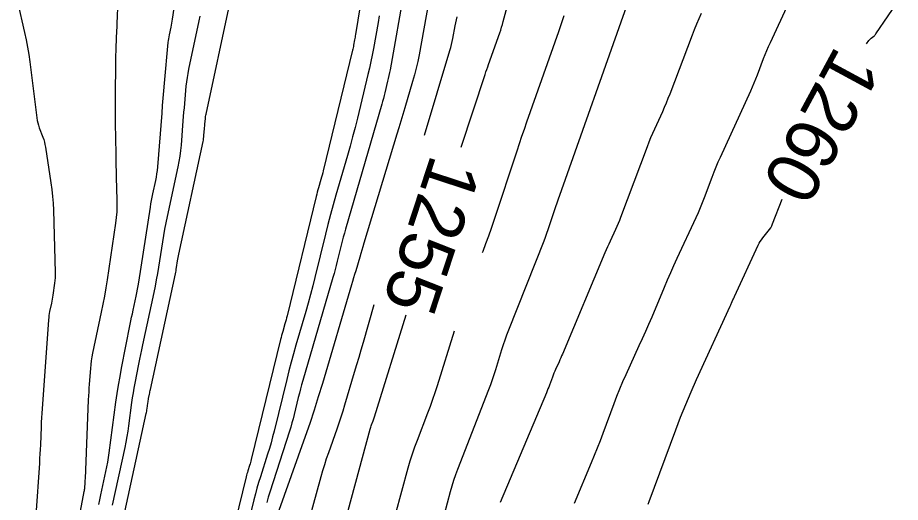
# Model space of a CAD drawing. Extents: x 658976 to 668726, y 639543 to 647196.
# Drawn here: x 661501.3 to 661601.3, y 641357.8 to 641412.7 of the extents above; entities that cross this region are included whole.
import ezdxf

# ---------------------------------------------------------------- set-up
doc = ezdxf.new("R2010")
doc.units = 0
for name, color, linetype in [('Ex_Contour Labels', 7, 'Continuous'), ('Ex_Major Contours', 7, 'Continuous'), ('Ex_Minor Contours', 7, 'Continuous')]:
    doc.layers.add(name, color=color, linetype=linetype)

msp = doc.modelspace()

# ---------------------------------------------------------------- linework, layer by layer
at = {"layer": 'Ex_Major Contours'}
for points in [[(661542.564, 641429.175), (661539.585, 641410.782), (661539.56, 641410.632), (661539.535, 641410.482), (661539.509, 641410.332), (661539.483, 641410.182), (661539.376, 641409.584), (661539.348, 641409.435), (661539.318, 641409.286), (661539.286, 641409.137), (661539.251, 641408.989), (661535.934, 641395.344), (661535.874, 641395.101), (661535.81, 641394.859), (661535.744, 641394.617), (661535.676, 641394.376), (661535.396, 641393.413), (661535.327, 641393.172), (661535.262, 641392.93), (661535.198, 641392.687), (661535.138, 641392.444), (661531.845, 641378.929), (661531.789, 641378.702), (661531.729, 641378.476), (661531.668, 641378.251), (661531.603, 641378.026), (661531.341, 641377.129), (661531.277, 641376.905), (661531.215, 641376.68), (661531.156, 641376.454), (661531.1, 641376.227), (661527.781, 641362.631), (661527.74, 641362.468), (661527.696, 641362.307), (661527.649, 641362.146), (661527.599, 641361.985), (661527.395, 641361.346), (661527.345, 641361.186), (661527.298, 641361.025), (661527.254, 641360.863), (661527.213, 641360.701), (661523.85, 641346.949)], [(661551.556, 641398.017), (661554.266, 641406.254), (661554.361, 641406.539), (661554.457, 641406.823), (661554.555, 641407.107), (661554.654, 641407.391), (661555.92, 641410.973), (661556.028, 641411.288), (661556.13, 641411.604), (661556.226, 641411.923), (661556.316, 641412.243), (661559.908, 641425.482)], [(661597.43, 641409.712), (661597.718, 641410.089), (661597.776, 641410.16), (661597.838, 641410.227), (661597.904, 641410.29), (661597.975, 641410.349), (661598.265, 641410.577), (661598.335, 641410.636), (661598.399, 641410.7), (661598.459, 641410.769), (661598.512, 641410.843), (661601.28, 641414.967)], [(661512.989, 641354.449), (661515.892, 641367.839), (661515.921, 641367.983), (661515.948, 641368.128), (661515.972, 641368.273), (661515.993, 641368.419), (661516.076, 641369.036), (661516.094, 641369.166), (661516.115, 641369.295), (661516.137, 641369.424), (661516.161, 641369.552), (661516.262, 641370.065), (661516.287, 641370.193), (661516.313, 641370.321), (661516.34, 641370.449), (661516.367, 641370.577), (661519.191, 641383.661), (661519.229, 641383.846), (661519.265, 641384.032), (661519.298, 641384.217), (661519.328, 641384.404), (661519.445, 641385.15), (661519.475, 641385.336), (661519.508, 641385.522), (661519.544, 641385.707), (661519.583, 641385.892), (661522.328, 641398.655), (661522.362, 641398.826), (661522.39, 641398.999), (661522.413, 641399.172), (661522.429, 641399.346), (661522.49, 641400.119), (661522.501, 641400.256), (661522.513, 641400.394), (661522.525, 641400.531), (661522.537, 641400.668), (661522.587, 641401.217), (661522.601, 641401.354), (661522.62, 641401.49), (661522.643, 641401.626), (661522.669, 641401.761), (661525.341, 641414.308)], [(661572.741, 641357.594), (661572.853, 641357.892), (661575.852, 641366.002), (661576.403, 641367.447), (661576.98, 641368.882), (661577.584, 641370.305), (661578.216, 641371.717), (661582.014, 641379.999), (661582.056, 641380.09), (661582.096, 641380.181), (661582.136, 641380.273), (661582.175, 641380.365), (661582.33, 641380.733), (661582.369, 641380.825), (661582.409, 641380.917), (661582.449, 641381.008), (661582.491, 641381.099), (661585.183, 641386.913), (661585.293, 641387.131), (661585.416, 641387.341), (661585.552, 641387.542), (661585.701, 641387.735), (661586.326, 641388.489), (661586.474, 641388.683), (661586.605, 641388.886), (661586.719, 641389.099), (661586.817, 641389.322), (661587.915, 641392.12)], [(661536.644, 641349.046), (661541.255, 641366.086), (661541.289, 641366.205), (661541.326, 641366.324), (661541.366, 641366.442), (661541.41, 641366.559), (661541.59, 641367.023), (661541.634, 641367.14), (661541.676, 641367.257), (661541.716, 641367.375), (661541.754, 641367.494), (661545.324, 641379.013)]]:
    msp.add_lwpolyline(points, dxfattribs=at)
at = {"layer": 'Ex_Minor Contours'}
for points in [[(661564.379, 641357.719), (661566.314, 641362.318), (661566.656, 641363.143), (661566.989, 641363.971), (661567.312, 641364.803), (661567.626, 641365.638), (661568.865, 641368.987), (661569.182, 641369.821), (661569.515, 641370.649), (661569.864, 641371.47), (661570.228, 641372.284), (661571.722, 641375.541), (661572.091, 641376.355), (661572.454, 641377.173), (661572.811, 641377.993), (661573.16, 641378.817), (661574.563, 641382.156), (661574.916, 641382.986), (661575.276, 641383.813), (661575.644, 641384.636), (661576.019, 641385.456), (661578.153, 641390.065), (661578.406, 641390.625), (661578.649, 641391.189), (661578.881, 641391.759), (661579.102, 641392.332), (661579.967, 641394.635), (661580.188, 641395.208), (661580.419, 641395.778), (661580.66, 641396.344), (661580.91, 641396.905), (661584.335, 641404.411), (661584.536, 641404.861), (661584.729, 641405.314), (661584.915, 641405.77), (661585.094, 641406.229), (661585.795, 641408.071), (661585.974, 641408.53), (661586.161, 641408.985), (661586.356, 641409.438), (661586.559, 641409.887), (661590.715, 641418.881)], [(661510.536, 641357.564), (661510.641, 641358.096), (661510.751, 641358.628), (661510.864, 641359.159), (661511.324, 641361.282), (661511.433, 641361.813), (661511.532, 641362.347), (661511.621, 641362.882), (661511.698, 641363.419), (661512.467, 641369.147), (661512.604, 641370.115), (661512.756, 641371.081), (661512.922, 641372.044), (661513.103, 641373.005), (661514.075, 641377.968), (661514.154, 641378.366), (661514.234, 641378.762), (661514.317, 641379.159), (661514.401, 641379.555), (661514.743, 641381.139), (661514.826, 641381.536), (661514.903, 641381.933), (661514.974, 641382.332), (661515.039, 641382.731), (661516.363, 641391.211), (661516.425, 641391.593), (661516.493, 641391.974), (661516.566, 641392.355), (661516.645, 641392.734), (661516.971, 641394.248), (661517.046, 641394.628), (661517.108, 641395.009), (661517.158, 641395.393), (661517.195, 641395.778), (661517.677, 641401.888), (661517.744, 641402.73), (661517.815, 641403.573), (661517.887, 641404.415), (661517.963, 641405.257), (661518.381, 641409.862), (661518.404, 641410.085), (661518.435, 641410.307), (661518.471, 641410.528), (661518.515, 641410.747), (661518.702, 641411.625), (661518.747, 641411.845), (661518.789, 641412.065), (661518.827, 641412.286), (661518.863, 641412.507), (661519.637, 641417.582)], [(661545.141, 641416.009), (661543.5, 641406.797), (661543.438, 641406.468), (661543.372, 641406.139), (661543.3, 641405.812), (661543.224, 641405.485), (661542.907, 641404.182), (661542.826, 641403.857), (661542.741, 641403.532), (661542.653, 641403.209), (661542.561, 641402.887), (661538.451, 641388.738), (661538.322, 641388.286), (661538.198, 641387.832), (661538.08, 641387.377), (661537.966, 641386.921), (661537.52, 641385.093), (661537.407, 641384.637), (661537.288, 641384.182), (661537.163, 641383.728), (661537.034, 641383.276), (661533.62, 641371.595), (661533.484, 641371.118), (661533.353, 641370.639), (661533.227, 641370.16), (661533.107, 641369.678), (661532.636, 641367.75), (661532.514, 641367.27), (661532.384, 641366.791), (661532.245, 641366.315), (661532.098, 641365.842), (661529.891, 641358.949), (661529.711, 641358.368), (661529.541, 641357.784)], [(661501.331, 641414.485), (661502.119, 641411.001), (661502.295, 641410.179), (661502.45, 641409.353), (661502.585, 641408.524), (661502.701, 641407.692), (661503.502, 641401.344), (661503.546, 641401.059), (661503.607, 641400.778), (661503.685, 641400.501), (661503.778, 641400.228), (661504.186, 641399.144), (661504.281, 641398.872), (661504.361, 641398.595), (661504.427, 641398.315), (661504.478, 641398.031), (661505.097, 641393.984), (661505.203, 641393.214), (661505.286, 641392.441), (661505.344, 641391.666), (661505.38, 641390.888), (661505.592, 641383.811), (661505.594, 641383.508), (661505.583, 641383.205), (661505.559, 641382.903), (661505.52, 641382.602), (661505.32, 641381.264), (661505.284, 641381.031), (661505.243, 641380.799), (661505.2, 641380.568), (661505.152, 641380.337), (661504.956, 641379.415), (661504.91, 641379.184), (661504.873, 641378.952), (661504.845, 641378.718), (661504.824, 641378.484), (661504.105, 641368.404), (661504.071, 641367.892), (661504.04, 641367.379), (661504.012, 641366.866), (661503.989, 641366.353), (661503.903, 641364.3), (661503.88, 641363.787), (661503.853, 641363.274), (661503.823, 641362.761), (661503.79, 641362.248), (661503.392, 641356.351)], [(661506.611, 641346.916), (661508.877, 641359.012), (661508.897, 641359.13), (661508.914, 641359.248), (661508.927, 641359.367), (661508.937, 641359.486), (661508.969, 641359.963), (661508.977, 641360.083), (661508.984, 641360.202), (661508.99, 641360.322), (661508.995, 641360.441), (661509.372, 641369.412), (661509.393, 641369.855), (661509.416, 641370.298), (661509.443, 641370.741), (661509.473, 641371.184), (661509.599, 641372.955), (661509.638, 641373.397), (661509.693, 641373.837), (661509.762, 641374.274), (661509.847, 641374.709), (661510.832, 641379.328), (661511.02, 641380.244), (661511.194, 641381.162), (661511.353, 641382.083), (661511.499, 641383.006), (661512.455, 641389.401), (661512.538, 641390.051), (661512.591, 641390.703), (661512.615, 641391.356), (661512.61, 641392.012), (661512.531, 641394.636), (661512.513, 641395.292), (661512.497, 641395.948), (661512.484, 641396.604), (661512.474, 641397.261), (661512.425, 641400.756), (661512.417, 641401.524), (661512.413, 641402.293), (661512.413, 641403.061), (661512.418, 641403.83), (661512.452, 641407.564), (661512.458, 641408.002), (661512.467, 641408.44), (661512.48, 641408.878), (661512.496, 641409.316), (661512.576, 641411.239), (661512.591, 641411.59), (661512.605, 641411.942), (661512.618, 641412.294), (661512.632, 641412.646), (661512.685, 641414.053)], [(661547.867, 641414.354), (661546.785, 641408.483), (661546.633, 641407.718), (661546.461, 641406.959), (661546.268, 641406.204), (661546.054, 641405.455), (661545.157, 641402.467), (661544.932, 641401.72), (661544.707, 641400.973), (661544.482, 641400.226), (661544.256, 641399.479), (661540.524, 641387.142), (661540.406, 641386.75), (661540.289, 641386.358), (661540.174, 641385.965), (661540.06, 641385.572), (661539.605, 641383.999), (661539.491, 641383.605), (661539.376, 641383.212), (661539.261, 641382.819), (661539.145, 641382.427), (661535.835, 641371.261), (661535.376, 641369.748), (661534.897, 641368.242), (661534.398, 641366.742), (661533.88, 641365.248), (661530.727, 641356.351)], [(661570.258, 641413.997), (661562.68, 641392.544), (661562.53, 641392.115), (661562.382, 641391.685), (661562.236, 641391.254), (661562.093, 641390.822), (661561.524, 641389.094), (661561.379, 641388.663), (661561.227, 641388.234), (661561.069, 641387.808), (661560.905, 641387.383), (661556.913, 641377.285), (661556.7, 641376.732), (661556.499, 641376.176), (661556.307, 641375.616), (661556.127, 641375.052), (661555.425, 641372.788), (661555.245, 641372.224), (661555.055, 641371.664), (661554.856, 641371.106), (661554.646, 641370.552), (661551.148, 641361.533), (661550.915, 641360.906), (661550.698, 641360.273), (661550.498, 641359.636), (661550.315, 641358.992), (661549.615, 641356.408)], [(661512.069, 641357.463), (661513.489, 641364.013), (661513.615, 641364.625), (661513.729, 641365.239), (661513.831, 641365.855), (661513.92, 641366.474), (661514.271, 641369.092), (661514.349, 641369.641), (661514.435, 641370.188), (661514.529, 641370.734), (661514.632, 641371.279), (661515.058, 641373.454), (661515.166, 641373.998), (661515.276, 641374.541), (661515.389, 641375.084), (661515.505, 641375.626), (661516.784, 641381.554), (661516.933, 641382.268), (661517.071, 641382.985), (661517.2, 641383.703), (661517.317, 641384.423), (661517.768, 641387.308), (661517.885, 641388.028), (661518.013, 641388.746), (661518.151, 641389.462), (661518.3, 641390.177), (661519.505, 641395.78), (661519.626, 641396.392), (661519.727, 641397.007), (661519.807, 641397.626), (661519.866, 641398.247), (661520.083, 641401.003), (661520.123, 641401.493), (661520.164, 641401.983), (661520.206, 641402.473), (661520.25, 641402.963), (661520.428, 641404.921), (661520.479, 641405.409), (661520.546, 641405.896), (661520.626, 641406.38), (661520.721, 641406.862), (661521.889, 641412.346), (661521.991, 641412.841)], [(661542.272, 641412.881), (661542.142, 641412.142), (661541.616, 641409.188), (661541.478, 641408.451), (661541.33, 641407.716), (661541.17, 641406.983), (661540.998, 641406.253), (661539.8, 641401.323), (661539.535, 641400.26), (661539.259, 641399.2), (661538.971, 641398.143), (661538.671, 641397.09), (661537.362, 641392.586), (661537.048, 641391.483), (661536.747, 641390.377), (661536.457, 641389.267), (661536.179, 641388.154), (661534.989, 641383.267), (661534.747, 641382.298), (661534.494, 641381.333), (661534.231, 641380.37), (661533.956, 641379.411), (661532.836, 641375.578), (661532.562, 641374.618), (661532.298, 641373.656), (661532.045, 641372.69), (661531.803, 641371.722), (661530.371, 641365.856), (661530.205, 641365.202), (661530.028, 641364.552), (661529.84, 641363.905), (661529.64, 641363.261), (661528.818, 641360.693), (661528.618, 641360.049), (661528.429, 641359.402), (661528.252, 641358.752), (661528.086, 641358.098), (661526.337, 641350.945)], [(661547.402, 641399.38), (661550.278, 641408.958), (661550.376, 641409.301), (661550.465, 641409.647), (661550.544, 641409.994), (661550.613, 641410.345), (661550.872, 641411.75), (661550.94, 641412.101), (661551.014, 641412.45), (661551.094, 641412.798)], [(661553.96, 641386.094), (661554.025, 641386.257), (661554.358, 641387.119), (661554.679, 641387.986), (661554.988, 641388.858), (661555.283, 641389.735), (661557.878, 641397.622), (661558.149, 641398.438), (661558.424, 641399.252), (661558.704, 641400.065), (661558.988, 641400.877), (661562.61, 641411.13), (661562.919, 641412.031), (661563.211, 641412.937)], [(661578.745, 641413.165), (661578.468, 641412.554), (661578.203, 641411.938), (661577.948, 641411.318), (661577.704, 641410.693), (661575.166, 641404.021), (661574.97, 641403.518), (661574.765, 641403.018), (661574.553, 641402.522), (661574.333, 641402.029), (661573.437, 641400.064), (661573.217, 641399.57), (661573.005, 641399.074), (661572.803, 641398.574), (661572.608, 641398.07), (661569.592, 641390.038), (661569.461, 641389.699), (661569.324, 641389.363), (661569.18, 641389.03), (661569.031, 641388.699), (661568.421, 641387.381), (661568.269, 641387.05), (661568.121, 641386.719), (661567.976, 641386.386), (661567.834, 641386.052), (661563.023, 641374.593), (661562.929, 641374.373), (661562.834, 641374.155), (661562.738, 641373.937), (661562.639, 641373.719), (661562.241, 641372.851), (661562.144, 641372.634), (661562.051, 641372.415), (661561.962, 641372.195), (661561.877, 641371.972), (661561.547, 641371.08), (661561.463, 641370.857), (661561.377, 641370.635), (661561.289, 641370.414), (661561.198, 641370.194), (661555.968, 641357.766)], [(661533.518, 641352.764), (661535.7, 641360.724), (661535.895, 641361.41), (661536.102, 641362.093), (661536.321, 641362.771), (661536.554, 641363.445), (661537.507, 641366.135), (661537.741, 641366.809), (661537.966, 641367.486), (661538.182, 641368.165), (661538.389, 641368.848), (661539.486, 641372.549), (661539.736, 641373.395), (661539.984, 641374.24), (661540.231, 641375.086), (661540.476, 641375.933), (661541.709, 641380.199)], [(661543.412, 641353.77), (661545.561, 641361.713), (661545.787, 641362.506), (661546.033, 641363.292), (661546.301, 641364.071), (661546.588, 641364.843), (661547.781, 641367.919), (661548.072, 641368.69), (661548.35, 641369.466), (661548.615, 641370.246), (661548.866, 641371.032), (661550.784, 641377.222)]]:
    msp.add_lwpolyline(points, dxfattribs=at)

# ---------------------------------------------------------------- texts
at = {"layer": 'Ex_Contour Labels'}
for s, rotation, p in [('1260', 241.59524, (661593.993, 641409.676)), ('1255', 251.8415, (661548.186, 641397.369))]:
    msp.add_text(s, height=6, rotation=rotation, dxfattribs=at).set_placement(p)

doc.saveas('drawing.dxf')
